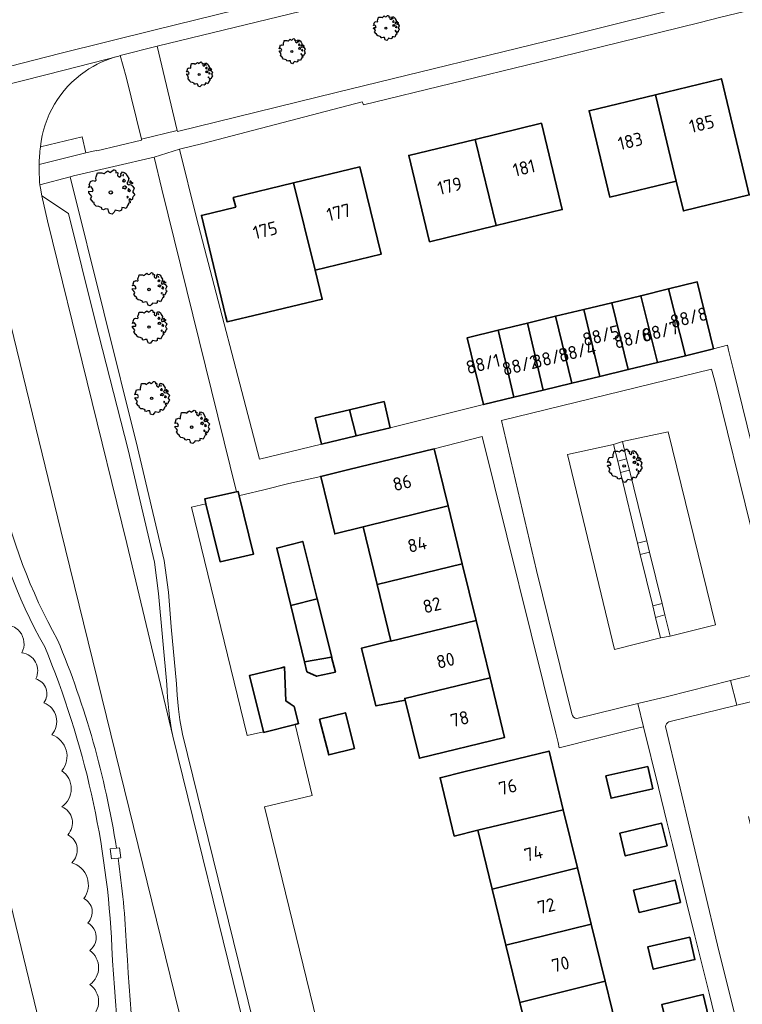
# Model space of a CAD drawing. Header units: metres. Extents: x 152391 to 157968, y 462336 to 467280.
# Tile 594 of 656: x 156799 to 156873, y 464130 to 464230. Entities that reach past the tile are written whole.
import ezdxf
from ezdxf.enums import TextEntityAlignment as Align

# ---------------------------------------------------------------- set-up
doc = ezdxf.new("R2010")
doc.units = ezdxf.units.M
doc.header["$LTSCALE"] = 0.75
doc.layers.get('0').update_dxf_attribs({"lineweight": 25})
for name, color, linetype, lineweight in [('B-GV-GR-BOOM-S', 252, 'Continuous', 25), ('B-WE-GR-BEPLANTING_CULTUUR_BOSPLANTSOEN-GV', 251, 'Continuous', 18), ('B-WE-GR-BOS_LOOF-GV', 251, 'Continuous', 13), ('B-WE-GR-GROENVOORZIENING-GV', 251, 'Continuous', 18), ('B-WE-OG-BEBOUWING-GV', 6, 'Continuous', 35), ('B-WE-OG-BEBOUWING-T18', 1, 'Continuous', 18), ('B-WE-OG-TERREIN_CULTUURSCHEIDING-GV', 251, 'Continuous', 18), ('B-WE-VH-VERHARDING_ASFALT-GV', 251, 'Continuous', 18), ('B-WE-VH-VERHARDING_BETONSTRAATSTEEN-GV', 251, 'Continuous', 18), ('B-WE-VH-VERHARDING_TEGEL-GV', 251, 'Continuous', 18)]:
    doc.layers.add(name, color=color, linetype=linetype, lineweight=lineweight)
doc.styles.add('NLCS-ISO-M750-T18', font='NLCS-ISO.ttf', dxfattribs={"height": 1.35})

# ---------------------------------------------------------------- blocks, each defined once
blk = doc.blocks.new('SGR-BOOM_21_30')
at = {"linetype": 'Continuous'}
for p, q in [((-1.13, 1.09), (-1.11, 1.19)), ((-1.12, 0.92), (-1.13, 1.09)), ((-1.11, 1.19), (-1.05, 1.33)), ((-1.05, 1.33), (-1.02, 1.5)), ((-1.02, 1.5), (-0.67, 1.5)), ((-0.67, 1.5), (-0.52, 1.43)), ((-0.52, 1.43), (-0.47, 1.45)), ((-0.47, 1.45), (-0.37, 1.55)), ((-0.37, 1.55), (-0.23, 1.65)), ((-0.23, 1.65), (-0.13, 1.58)), ((-0.13, 1.58), (-0.06, 1.52)), ((-0.06, 1.52), (0.07, 1.58)), ((0.07, 1.58), (0.2, 1.71)), ((0.2, 1.71), (0.26, 1.73)), ((0.26, 1.73), (0.33, 1.7)), ((0.33, 1.7), (0.39, 1.65)), ((0.4, 1.53), (0.38, 1.5)), ((0.38, 1.5), (0.53, 1.52)), ((0.39, 1.65), (0.4, 1.53)), ((0.54, 1.48), (0.51, 1.29)), ((0.51, 1.29), (0.57, 1.24)), ((0.53, 1.52), (0.54, 1.48)), ((0.57, 1.24), (0.69, 1.15)), ((0.69, 1.15), (0.75, 1.2)), ((0.75, 1.2), (0.8, 1.29)), ((0.79, 1.4), (0.89, 1.56)), ((0.8, 1.29), (0.79, 1.4)), ((0.89, 1.56), (1.02, 1.53)), ((0.97, 1.37), (0.93, 1.33)), ((0.93, 1.33), (0.95, 1.25)), ((0.95, 1.25), (0.96, 1.24)), ((0.96, 1.27), (0.97, 1.37)), ((1.02, 1.53), (1.16, 1.45)), ((1.16, 1.45), (1.25, 1.27)), ((1.25, 1.27), (1.38, 1.06)), ((1.38, 1.06), (1.32, 0.79)), ((-1.7, 0.37), (-1.66, 0.48)), ((-1.49, 0.41), (-1.7, 0.37)), ((-1.68, -0.03), (-1.67, 0.09)), ((-1.67, 0.09), (-1.39, 0.07)), ((-1.66, 0.48), (-1.6, 0.53)), ((-1.63, 0.58), (-1.53, 0.87)), ((-1.6, 0.53), (-1.63, 0.58)), ((-1.53, 0.87), (-1.46, 0.86)), ((-1.42, 0.33), (-1.49, 0.41)), ((-1.46, 0.86), (-1.34, 0.91)), ((-1.33, 0.18), (-1.42, 0.33)), ((-1.39, 0.07), (-1.33, 0.18)), ((-1.34, 0.91), (-1.18, 0.86)), ((-1.18, 0.86), (-1.12, 0.92)), ((0.94, 0.91), (0.89, 0.87)), ((0.89, 0.87), (0.93, 0.83)), ((0.93, 0.41), (0.89, 0.33)), ((0.89, 0.33), (1.03, 0.32)), ((0.93, 0.83), (0.98, 0.84)), ((1.05, 0.46), (0.93, 0.41)), ((0.97, 0.97), (0.94, 0.91)), ((1.03, 0.97), (0.97, 0.97)), ((0.98, 0.84), (1.03, 0.78)), ((1.08, 0.94), (1.03, 0.97)), ((1.03, 0.78), (1.08, 0.84)), ((1.03, 0.32), (1.11, 0.25)), ((1.11, 0.46), (1.05, 0.46)), ((1.12, 0.87), (1.08, 0.94)), ((1.08, 0.84), (1.12, 0.87)), ((1.22, 0.4), (1.11, 0.46)), ((1.11, 0.25), (1.2, 0.37)), ((1.2, 0.37), (1.24, 0.41)), ((1.32, 0.79), (1.23, 0.69)), ((1.23, 0.69), (1.27, 0.63)), ((1.27, 0.63), (1.38, 0.56)), ((1.34, 0.18), (1.31, 0.1)), ((1.43, 0.05), (1.31, 0.1)), ((1.36, 0.3), (1.34, 0.23)), ((1.34, 0.23), (1.34, 0.18)), ((1.43, 0.23), (1.36, 0.3)), ((1.38, 0.56), (1.44, 0.6)), ((1.47, 0.2), (1.43, 0.23)), ((1.43, 0.05), (1.51, 0.14)), ((1.47, 0.86), (1.44, 0.81)), ((1.44, 0.81), (1.46, 0.74)), ((1.44, 0.6), (1.57, 0.56)), ((1.46, 0.74), (1.53, 0.69)), ((1.54, 0.86), (1.47, 0.86)), ((1.51, 0.14), (1.47, 0.2)), ((1.53, 0.73), (1.64, 0.68)), ((1.53, 0.69), (1.54, 0.73)), ((1.62, 0.76), (1.54, 0.86)), ((1.57, 0.56), (1.64, 0.51)), ((1.73, 0.71), (1.62, 0.76)), ((1.64, 0.68), (1.73, 0.71)), ((1.64, 0.51), (1.81, 0.32)), ((1.72, 0.1), (1.67, 0.04)), ((1.67, 0.04), (1.76, -0.09)), ((1.81, 0.32), (1.72, 0.1)), ((-1.54, -0.18), (-1.68, -0.03)), ((-1.55, -0.51), (-1.49, -0.42)), ((-1.35, -0.75), (-1.55, -0.51)), ((-1.44, -0.32), (-1.54, -0.18)), ((-1.49, -0.42), (-1.44, -0.32)), ((-1.25, -0.78), (-1.35, -0.75)), ((-1.27, -0.9), (-1.25, -0.78)), ((-1.11, -1.05), (-1.27, -0.9)), ((1.29, -0.29), (1.24, -0.36)), ((1.24, -0.36), (1.25, -0.42)), ((1.26, -0.42), (1.33, -0.41)), ((1.33, -0.34), (1.29, -0.29)), ((1.36, -0.88), (1.29, -1.01)), ((1.33, -0.41), (1.33, -0.34)), ((1.37, -0.83), (1.36, -0.88)), ((1.48, -0.8), (1.37, -0.83)), ((1.46, -0.47), (1.39, -0.59)), ((1.39, -0.59), (1.43, -0.64)), ((1.43, -0.64), (1.5, -0.7)), ((1.58, -0.59), (1.46, -0.47)), ((1.5, -0.7), (1.48, -0.8)), ((1.66, -0.52), (1.58, -0.59)), ((1.68, -0.42), (1.66, -0.52)), ((1.72, -0.31), (1.68, -0.42)), ((1.84, -0.18), (1.72, -0.31)), ((1.76, -0.09), (1.84, -0.18)), ((-0.91, -1.08), (-1.11, -1.05)), ((-0.67, -1.18), (-0.91, -1.08)), ((-0.68, -1.29), (-0.67, -1.18)), ((-0.55, -1.33), (-0.68, -1.29)), ((-0.4, -1.26), (-0.55, -1.33)), ((-0.19, -1.28), (-0.4, -1.26)), ((-0.16, -1.43), (-0.19, -1.28)), ((-0.13, -1.49), (-0.16, -1.43)), ((-0.1, -1.61), (-0.13, -1.49)), ((0.11, -1.67), (-0.1, -1.61)), ((0.25, -1.52), (0.11, -1.67)), ((0.36, -1.38), (0.25, -1.52)), ((0.68, -1.44), (0.36, -1.38)), ((0.83, -1.36), (0.68, -1.44)), ((0.84, -1.16), (0.83, -1.36)), ((1.03, -1.18), (0.84, -1.16)), ((1.18, -1.24), (1.03, -1.18)), ((1.29, -1.01), (1.18, -1.24))]:
    blk.add_line(p, q, dxfattribs=at)
blk.add_circle((0, 0), 0.126, dxfattribs=at)
blk = doc.blocks.new('SGR-BOOM_31_50')
at = {"linetype": 'Continuous'}
for p, q in [((-0.63, 1.93), (-0.49, 2.06)), ((-0.49, 2.06), (-0.3, 2.2)), ((-0.3, 2.2), (-0.18, 2.11)), ((-0.18, 2.11), (-0.08, 2.02)), ((-0.08, 2.02), (0.09, 2.11)), ((0.09, 2.11), (0.27, 2.28)), ((0.27, 2.28), (0.35, 2.31)), ((0.35, 2.31), (0.44, 2.26)), ((0.44, 2.26), (0.52, 2.2)), ((0.54, 2.04), (0.51, 2)), ((0.51, 2), (0.71, 2.02)), ((0.52, 2.2), (0.54, 2.04)), ((0.71, 2.02), (0.72, 1.98)), ((1.05, 1.87), (1.19, 2.09)), ((1.19, 2.09), (1.36, 2.04)), ((1.36, 2.04), (1.54, 1.93)), ((-2.18, 0.77), (-2.04, 1.17)), ((-2.04, 1.17), (-1.94, 1.14)), ((-1.94, 1.14), (-1.79, 1.21)), ((-1.79, 1.21), (-1.57, 1.14)), ((-1.57, 1.14), (-1.49, 1.23)), ((-1.51, 1.45), (-1.48, 1.58)), ((-1.49, 1.23), (-1.51, 1.45)), ((-1.48, 1.58), (-1.4, 1.78)), ((-1.4, 1.78), (-1.36, 2)), ((-1.36, 2), (-0.89, 2)), ((-0.89, 2), (-0.69, 1.91)), ((-0.69, 1.91), (-0.63, 1.93)), ((0.72, 1.98), (0.68, 1.71)), ((0.68, 1.71), (0.75, 1.65)), ((0.75, 1.65), (0.92, 1.54)), ((0.92, 1.54), (1, 1.6)), ((1, 1.6), (1.06, 1.71)), ((1.06, 1.71), (1.05, 1.87)), ((1.25, 1.21), (1.19, 1.17)), ((1.19, 1.17), (1.23, 1.1)), ((1.3, 1.82), (1.23, 1.78)), ((1.23, 1.78), (1.27, 1.67)), ((1.23, 1.1), (1.31, 1.12)), ((1.3, 1.3), (1.25, 1.21)), ((1.27, 1.67), (1.28, 1.65)), ((1.28, 1.69), (1.3, 1.82)), ((1.37, 1.3), (1.3, 1.3)), ((1.31, 1.12), (1.37, 1.03)), ((1.44, 1.25), (1.37, 1.3)), ((1.37, 1.03), (1.44, 1.12)), ((1.5, 1.17), (1.44, 1.25)), ((1.44, 1.12), (1.5, 1.17)), ((1.54, 1.93), (1.67, 1.69)), ((1.76, 1.06), (1.64, 0.93)), ((1.67, 1.69), (1.84, 1.41)), ((1.84, 1.41), (1.76, 1.06)), ((1.96, 1.14), (1.92, 1.08)), ((1.92, 1.08), (1.95, 0.99)), ((2.06, 1.14), (1.96, 1.14)), ((2.16, 1.01), (2.06, 1.14)), ((2.3, 0.95), (2.16, 1.01)), ((-2.27, 0.49), (-2.21, 0.64)), ((-1.99, 0.55), (-2.27, 0.49)), ((-2.24, -0.04), (-2.22, 0.11)), ((-2.22, 0.11), (-1.85, 0.09)), ((-2.21, 0.64), (-2.13, 0.71)), ((-2.13, 0.71), (-2.18, 0.77)), ((-1.9, 0.44), (-1.99, 0.55)), ((-1.77, 0.25), (-1.9, 0.44)), ((-1.85, 0.09), (-1.77, 0.25)), ((1.23, 0.55), (1.19, 0.44)), ((1.19, 0.44), (1.37, 0.42)), ((1.4, 0.62), (1.23, 0.55)), ((1.37, 0.42), (1.48, 0.33)), ((1.48, 0.62), (1.4, 0.62)), ((1.62, 0.53), (1.48, 0.62)), ((1.48, 0.33), (1.61, 0.49)), ((1.61, 0.49), (1.65, 0.55)), ((1.64, 0.93), (1.7, 0.84)), ((1.7, 0.84), (1.84, 0.75)), ((1.79, 0.25), (1.75, 0.14)), ((1.91, 0.07), (1.75, 0.14)), ((1.81, 0.4), (1.79, 0.31)), ((1.79, 0.31), (1.79, 0.25)), ((1.9, 0.31), (1.81, 0.4)), ((1.84, 0.75), (1.92, 0.79)), ((1.96, 0.27), (1.9, 0.31)), ((1.91, 0.07), (2.01, 0.18)), ((1.92, 0.79), (2.09, 0.75)), ((1.95, 0.99), (2.04, 0.93)), ((2.01, 0.18), (1.96, 0.27)), ((2.04, 0.97), (2.18, 0.9)), ((2.04, 0.93), (2.06, 0.97)), ((2.09, 0.75), (2.18, 0.68)), ((2.18, 0.9), (2.3, 0.95)), ((2.18, 0.68), (2.41, 0.42)), ((2.29, 0.14), (2.23, 0.05)), ((2.23, 0.05), (2.35, -0.13)), ((2.41, 0.42), (2.29, 0.14)), ((-2.05, -0.24), (-2.24, -0.04)), ((-2.07, -0.67), (-1.99, -0.56)), ((-1.8, -1), (-2.07, -0.67)), ((-1.91, -0.43), (-2.05, -0.24)), ((-1.99, -0.56), (-1.91, -0.43)), ((-1.67, -1.05), (-1.8, -1)), ((1.72, -0.39), (1.65, -0.48)), ((1.65, -0.48), (1.67, -0.56)), ((1.68, -0.56), (1.78, -0.54)), ((1.78, -0.45), (1.72, -0.39)), ((1.78, -0.54), (1.78, -0.45)), ((1.95, -0.63), (1.85, -0.78)), ((1.85, -0.78), (1.9, -0.85)), ((1.9, -0.85), (1.99, -0.94)), ((2.1, -0.78), (1.95, -0.63)), ((1.99, -0.94), (1.98, -1.07)), ((2.21, -0.7), (2.1, -0.78)), ((2.24, -0.56), (2.21, -0.7)), ((2.29, -0.41), (2.24, -0.56)), ((2.46, -0.24), (2.29, -0.41)), ((2.35, -0.13), (2.46, -0.24)), ((-1.7, -1.2), (-1.67, -1.05)), ((-1.48, -1.4), (-1.7, -1.2)), ((-1.22, -1.44), (-1.48, -1.4)), ((-0.89, -1.57), (-1.22, -1.44)), ((-0.91, -1.72), (-0.89, -1.57)), ((-0.73, -1.77), (-0.91, -1.72)), ((-0.53, -1.68), (-0.73, -1.77)), ((-0.25, -1.7), (-0.53, -1.68)), ((-0.21, -1.9), (-0.25, -1.7)), ((-0.18, -1.99), (-0.21, -1.9)), ((-0.13, -2.14), (-0.18, -1.99)), ((0.47, -1.83), (0.34, -2.03)), ((0.91, -1.92), (0.47, -1.83)), ((1.11, -1.81), (0.91, -1.92)), ((1.13, -1.55), (1.11, -1.81)), ((1.37, -1.57), (1.13, -1.55)), ((1.58, -1.66), (1.37, -1.57)), ((1.72, -1.35), (1.58, -1.66)), ((1.81, -1.18), (1.72, -1.35)), ((1.82, -1.11), (1.81, -1.18)), ((1.98, -1.07), (1.82, -1.11)), ((0.15, -2.23), (-0.13, -2.14)), ((0.34, -2.03), (0.15, -2.23))]:
    blk.add_line(p, q, dxfattribs=at)
blk.add_circle((0, 0), 0.169, dxfattribs=at)
blk = doc.blocks.new('SGR-BOOM_0_20')
at = {"linetype": 'Continuous'}
for p, q in [((-0.79, 1), (-0.76, 1.12)), ((-0.76, 1.12), (-0.5, 1.12)), ((-0.5, 1.12), (-0.39, 1.07)), ((-0.39, 1.07), (-0.35, 1.09)), ((-0.35, 1.09), (-0.27, 1.16)), ((-0.27, 1.16), (-0.17, 1.24)), ((-0.17, 1.24), (-0.1, 1.19)), ((-0.1, 1.19), (-0.05, 1.14)), ((-0.05, 1.14), (0.05, 1.19)), ((0.05, 1.19), (0.15, 1.28)), ((0.15, 1.28), (0.2, 1.3)), ((0.2, 1.3), (0.25, 1.27)), ((0.25, 1.27), (0.29, 1.24)), ((0.3, 1.15), (0.28, 1.12)), ((0.28, 1.12), (0.4, 1.14)), ((0.29, 1.24), (0.3, 1.15)), ((0.41, 1.11), (0.38, 0.96)), ((0.4, 1.14), (0.41, 1.11)), ((0.59, 1.05), (0.67, 1.17)), ((0.6, 0.96), (0.59, 1.05)), ((0.67, 1.17), (0.76, 1.15)), ((0.73, 1.03), (0.69, 1)), ((0.72, 0.95), (0.73, 1.03)), ((0.76, 1.15), (0.87, 1.09)), ((0.87, 1.09), (0.94, 0.95)), ((-1.28, 0.27), (-1.24, 0.36)), ((-1.12, 0.31), (-1.28, 0.27)), ((-1.26, -0.02), (-1.25, 0.06)), ((-1.25, 0.06), (-1.04, 0.05)), ((-1.24, 0.36), (-1.2, 0.4)), ((-1.22, 0.43), (-1.15, 0.66)), ((-1.2, 0.4), (-1.22, 0.43)), ((-1.15, 0.66), (-1.09, 0.64)), ((-1.07, 0.25), (-1.12, 0.31)), ((-1.09, 0.64), (-1.01, 0.68)), ((-1, 0.14), (-1.07, 0.25)), ((-1.04, 0.05), (-1, 0.14)), ((-1.01, 0.68), (-0.88, 0.64)), ((-0.88, 0.64), (-0.84, 0.69)), ((-0.85, 0.82), (-0.83, 0.89)), ((-0.84, 0.69), (-0.85, 0.82)), ((-0.83, 0.89), (-0.79, 1)), ((0.38, 0.96), (0.42, 0.93)), ((0.42, 0.93), (0.52, 0.87)), ((0.52, 0.87), (0.56, 0.9)), ((0.56, 0.9), (0.6, 0.96)), ((0.7, 0.68), (0.67, 0.66)), ((0.67, 0.66), (0.69, 0.62)), ((0.69, 0.31), (0.67, 0.25)), ((0.67, 0.25), (0.77, 0.24)), ((0.69, 1), (0.71, 0.94)), ((0.69, 0.62), (0.74, 0.63)), ((0.79, 0.35), (0.69, 0.31)), ((0.73, 0.73), (0.7, 0.68)), ((0.71, 0.94), (0.72, 0.93)), ((0.77, 0.73), (0.73, 0.73)), ((0.74, 0.63), (0.77, 0.58)), ((0.81, 0.71), (0.77, 0.73)), ((0.77, 0.58), (0.81, 0.63)), ((0.77, 0.24), (0.83, 0.19)), ((0.83, 0.35), (0.79, 0.35)), ((0.84, 0.66), (0.81, 0.71)), ((0.81, 0.63), (0.84, 0.66)), ((0.91, 0.3), (0.83, 0.35)), ((0.83, 0.19), (0.9, 0.27)), ((0.9, 0.27), (0.93, 0.31)), ((0.99, 0.59), (0.92, 0.52)), ((0.92, 0.52), (0.96, 0.47)), ((0.94, 0.95), (1.03, 0.79)), ((0.96, 0.47), (1.03, 0.42)), ((1.01, 0.14), (0.98, 0.08)), ((1.08, 0.04), (0.98, 0.08)), ((1.03, 0.79), (0.99, 0.59)), ((1.02, 0.22), (1.01, 0.18)), ((1.01, 0.18), (1.01, 0.14)), ((1.07, 0.18), (1.02, 0.22)), ((1.03, 0.42), (1.08, 0.45)), ((1.1, 0.15), (1.07, 0.18)), ((1.1, 0.64), (1.08, 0.61)), ((1.08, 0.61), (1.1, 0.56)), ((1.08, 0.45), (1.17, 0.42)), ((1.08, 0.04), (1.13, 0.1)), ((1.16, 0.64), (1.1, 0.64)), ((1.1, 0.56), (1.15, 0.52)), ((1.13, 0.1), (1.1, 0.15)), ((1.15, 0.55), (1.23, 0.51)), ((1.15, 0.52), (1.16, 0.55)), ((1.22, 0.57), (1.16, 0.64)), ((1.17, 0.42), (1.23, 0.39)), ((1.3, 0.53), (1.22, 0.57)), ((1.23, 0.51), (1.3, 0.53)), ((1.23, 0.39), (1.36, 0.24)), ((1.29, 0.08), (1.25, 0.03)), ((1.25, 0.03), (1.32, -0.07)), ((1.36, 0.24), (1.29, 0.08)), ((-1.15, -0.13), (-1.26, -0.02)), ((-1.16, -0.38), (-1.12, -0.32)), ((-1.02, -0.56), (-1.16, -0.38)), ((-1.08, -0.24), (-1.15, -0.13)), ((-1.12, -0.32), (-1.08, -0.24)), ((-0.94, -0.59), (-1.02, -0.56)), ((-0.95, -0.67), (-0.94, -0.59)), ((-0.83, -0.79), (-0.95, -0.67)), ((-0.68, -0.81), (-0.83, -0.79)), ((-0.5, -0.88), (-0.68, -0.81)), ((-0.51, -0.97), (-0.5, -0.88)), ((-0.41, -0.99), (-0.51, -0.97)), ((-0.3, -0.95), (-0.41, -0.99)), ((-0.14, -0.96), (-0.3, -0.95)), ((-0.12, -1.07), (-0.14, -0.96)), ((0.63, -0.87), (0.62, -1.02)), ((0.77, -0.88), (0.63, -0.87)), ((0.89, -0.93), (0.77, -0.88)), ((0.96, -0.76), (0.89, -0.93)), ((0.96, -0.22), (0.93, -0.27)), ((0.93, -0.27), (0.94, -0.32)), ((0.95, -0.32), (1, -0.3)), ((1, -0.26), (0.96, -0.22)), ((1.02, -0.66), (0.96, -0.76)), ((1, -0.3), (1, -0.26)), ((1.03, -0.63), (1.02, -0.66)), ((1.11, -0.6), (1.03, -0.63)), ((1.1, -0.35), (1.04, -0.44)), ((1.04, -0.44), (1.07, -0.48)), ((1.07, -0.48), (1.12, -0.53)), ((1.18, -0.44), (1.1, -0.35)), ((1.12, -0.53), (1.11, -0.6)), ((1.24, -0.39), (1.18, -0.44)), ((1.26, -0.32), (1.24, -0.39)), ((1.29, -0.23), (1.26, -0.32)), ((1.38, -0.13), (1.29, -0.23)), ((1.32, -0.07), (1.38, -0.13)), ((-0.1, -1.12), (-0.12, -1.07)), ((-0.07, -1.2), (-0.1, -1.12)), ((0.08, -1.25), (-0.07, -1.2)), ((0.19, -1.14), (0.08, -1.25)), ((0.27, -1.03), (0.19, -1.14)), ((0.51, -1.08), (0.27, -1.03)), ((0.62, -1.02), (0.51, -1.08))]:
    blk.add_line(p, q, dxfattribs=at)
blk.add_circle((0, 0), 0.0948, dxfattribs=at)

msp = doc.modelspace()

# ---------------------------------------------------------------- linework, layer by layer
at = {"layer": 'B-WE-GR-BEPLANTING_CULTUUR_BOSPLANTSOEN-GV'}
msp.add_lwpolyline([(156832.73, 464000), (156817.9, 464059.71), (156803.82, 464116.36), (156803.71, 464116.83), (156794.96, 464152.88)], dxfattribs=at)
at = {"layer": 'B-WE-GR-BOS_LOOF-GV'}
msp.add_lwpolyline([(156787.91, 464181.74), (156794.96, 464152.88), (156803.71, 464116.83)], dxfattribs=at)
for points in [[(156799.08, 464167.53, 0.183563), (156797.88, 464168.21)], [(156799.3, 464165.36, 0.306939), (156799.08, 464167.53)], [(156800.73, 464162.71, 0.520906), (156799.3, 464165.36)], [(156801.55, 464160.27, 0.520688), (156800.73, 464162.71)], [(156802.36, 464157.01, 0.520257), (156801.55, 464160.27)], [(156803.38, 464153.35, 0.520397), (156802.36, 464157.01)], [(156803.38, 464149.68, 0.5206), (156803.38, 464153.35)], [(156803.99, 464146.83, 0.520109), (156803.38, 464149.68)], [(156804.4, 464143.98, 0.52055), (156803.99, 464146.83)], [(156805.62, 464140.32, 0.520871), (156804.4, 464143.98)], [(156806.03, 464137.87, 0.520435), (156805.62, 464140.32)], [(156806.8, 464135.85, 0.34758), (156806.03, 464137.87)], [(156806.23, 464135.02, 0.146664), (156806.8, 464135.85)], [(156806.23, 464131.56, 0.520508), (156806.23, 464135.02)], [(156806.23, 464128.1, 0.520508), (156806.23, 464131.56)]]:
    msp.add_lwpolyline(points, format="xyb", dxfattribs=at)
at = {"layer": 'B-WE-GR-GROENVOORZIENING-GV'}
for points in [[(156860.95, 464185.13), (156860.04, 464184.89), (156860.32, 464183.73), (156861.24, 464183.96)], [(156863, 464176.78), (156862.06, 464176.54), (156862.34, 464175.37), (156863.28, 464175.61)], [(156863.89, 464168.97), (156864.85, 464169.22), (156864.57, 464170.38), (156863.61, 464170.14)]]:
    msp.add_lwpolyline(points, close=True, dxfattribs=at)
at = {"layer": 'B-WE-OG-BEBOUWING-GV'}
for points in [[(156863.89, 464222.23), (156866, 464213.42), (156866.74, 464210.39), (156873.46, 464212.02), (156872.73, 464215.05), (156870.61, 464223.86)], [(156863.89, 464222.23), (156857.12, 464220.6), (156859.24, 464211.79), (156866, 464213.42)], [(156845.52, 464217.68), (156847.67, 464208.9), (156854.39, 464210.52), (156852.26, 464219.32)], [(156847.67, 464208.9), (156845.52, 464217.68), (156838.74, 464216.04), (156840.87, 464207.25)], [(156827.01, 464213.24), (156829.2, 464204.35), (156835.92, 464205.98), (156833.76, 464214.88)], [(156827.01, 464213.24), (156820.86, 464211.75), (156821.1, 464210.78), (156817.6, 464209.93), (156820.08, 464199.72), (156820.23, 464199.1), (156823.68, 464199.91), (156829.92, 464201.39), (156829.2, 464204.35)], [(156866.94, 464195.64), (156869.8, 464196.34), (156868.15, 464203.15), (156865.23, 464202.44)], [(156862.39, 464201.75), (156864.1, 464194.96), (156866.94, 464195.64), (156865.23, 464202.44)], [(156864.1, 464194.96), (156862.39, 464201.75), (156859.43, 464201.04), (156861.12, 464194.23)], [(156853.7, 464199.65), (156855.37, 464192.84), (156858.22, 464193.53), (156856.58, 464200.34)], [(156858.22, 464193.53), (156861.12, 464194.23), (156859.43, 464201.04), (156856.58, 464200.34)], [(156855.37, 464192.84), (156853.7, 464199.65), (156850.85, 464198.96), (156852.46, 464192.14)], [(156849.47, 464191.42), (156847.85, 464198.23), (156844.7, 464197.47), (156846.35, 464190.66)], [(156849.47, 464191.42), (156852.46, 464192.14), (156850.85, 464198.96), (156847.85, 464198.23)], [(156833.37, 464187.46), (156832.71, 464190.12), (156829.21, 464189.29), (156829.84, 464186.63)], [(156832.71, 464190.12), (156833.37, 464187.46), (156836.86, 464188.29), (156836.23, 464190.96)], [(156841.34, 464186.16), (156832.65, 464184.04), (156829.77, 464183.34), (156831.2, 464177.48), (156834.08, 464178.19), (156842.76, 464180.34)], [(156821.47, 464181.36), (156821.36, 464181.8), (156821.17, 464181.76), (156817.95, 464181.04), (156818.07, 464180.54), (156819.51, 464174.65), (156822.93, 464175.43)], [(156842.76, 464180.34), (156834.08, 464178.19), (156835.51, 464172.34), (156844.2, 464174.44)], [(156826.72, 464170.18), (156829.42, 464170.86), (156827.94, 464176.71), (156825.28, 464176.03)], [(156836.91, 464166.58), (156836.92, 464166.54), (156845.61, 464168.66), (156844.2, 464174.44), (156835.51, 464172.34)], [(156826.72, 464170.18), (156828.13, 464164.45), (156830.88, 464164.93), (156830.91, 464164.93), (156829.42, 464170.86)], [(156845.61, 464168.66), (156836.92, 464166.54), (156836.91, 464166.58), (156833.93, 464165.85), (156835.39, 464159.96), (156838.38, 464160.55), (156838.34, 464160.72), (156847.04, 464162.83)], [(156828.13, 464164.45), (156828.37, 464163.44), (156829.34, 464162.98), (156831.26, 464163.39), (156830.88, 464164.93)], [(156823.92, 464157.32), (156823.94, 464157.25), (156827.16, 464158.06), (156827.52, 464158.15), (156827.05, 464159.9), (156826.64, 464160.18), (156826.23, 464160.47), (156826.15, 464162.21), (156826.07, 464163.93), (156825.76, 464163.85), (156822.51, 464163.07)], [(156847.04, 464162.83), (156838.34, 464160.72), (156838.38, 464160.55), (156839.83, 464154.63), (156848.52, 464156.75)], [(156833.2, 464155.62), (156832.28, 464159.26), (156829.66, 464158.6), (156830.58, 464154.96)], [(156845.8, 464147.28), (156854.5, 464149.38), (156853.04, 464155.35), (156844.35, 464153.23), (156841.93, 464152.64), (156843.38, 464146.69)], [(156863.62, 464151.52), (156863.11, 464153.78), (156858.85, 464152.82), (156859.36, 464150.55)], [(156847.26, 464141.29), (156855.94, 464143.46), (156854.5, 464149.38), (156845.8, 464147.28)], [(156865.07, 464145.7), (156864.51, 464148), (156860.26, 464146.98), (156860.82, 464144.67)], [(156848.65, 464135.57), (156857.34, 464137.72), (156855.94, 464143.46), (156847.26, 464141.29)], [(156866.43, 464139.94), (156865.89, 464142.21), (156861.67, 464141.19), (156862.22, 464138.92)], [(156848.65, 464135.57), (156850.08, 464129.74), (156858.76, 464131.9), (156857.34, 464137.72)], [(156867.39, 464136.4), (156863.13, 464135.41), (156863.66, 464133.12), (156867.92, 464134.11)], [(156858.76, 464131.9), (156850.08, 464129.74), (156851.49, 464123.93), (156860.18, 464126.08)], [(156869.3, 464128.29), (156868.76, 464130.54), (156864.53, 464129.53), (156865.07, 464127.28)]]:
    msp.add_lwpolyline(points, close=True, dxfattribs=at)
at = {"layer": 'B-WE-OG-TERREIN_CULTUURSCHEIDING-GV'}
for points in [[(156853.64, 464236.98), (156839.03, 464233.5), (156813.09, 464227.17), (156815.15, 464218.59), (156815.17, 464218.48), (156831.35, 464222.45), (156855.58, 464228.37), (156867.99, 464231.45), (156876.74, 464233.62), (156875.62, 464239.35), (156873.61, 464239.35), (156869.64, 464239.25)], [(156801.19, 464216.91), (156805.45, 464217.93), (156805.84, 464216.3), (156806.89, 464216.55), (156806.95, 464216.5), (156811.51, 464217.61), (156811.49, 464217.69), (156809.95, 464224.04), (156809.31, 464226.21), (156809.19, 464226.17)], [(156827.16, 464158.06), (156823.94, 464157.25), (156823.92, 464157.32), (156822.27, 464156.95), (156816.61, 464180.19), (156818.07, 464180.54), (156817.95, 464181.04), (156821.17, 464181.76), (156813.56, 464212.62), (156812.78, 464215.85), (156804.58, 464213.96), (156804.24, 464213.87), (156811.1, 464186.28), (156813.82, 464174.78), (156814.24, 464171.53), (156814.54, 464168), (156815.06, 464162.22), (156815.13, 464161.04), (156815.27, 464159.61), (156815.42, 464158.54), (156815.68, 464157.09), (156821.94, 464131.68), (156830.27, 464097.75)], [(156804.24, 464213.87), (156801.14, 464213.05), (156801.19, 464212.71), (156801.33, 464211.94), (156804.06, 464210.14), (156806.77, 464199.2), (156810.13, 464186.04), (156812.84, 464174.6), (156813.25, 464171.42), (156814.07, 464162.14)], [(156854.15, 464000.24), (156843.15, 464045.25), (156835.35, 464076.86), (156830.27, 464097.75), (156821.94, 464131.68), (156815.68, 464157.09), (156815.42, 464158.54), (156815.27, 464159.61), (156815.13, 464161.04), (156815.06, 464162.22), (156814.54, 464168), (156814.24, 464171.53), (156813.82, 464174.78), (156811.1, 464186.28), (156804.24, 464213.87)], [(156814.07, 464162.14), (156813.25, 464171.42), (156812.84, 464174.6), (156810.13, 464186.04), (156806.77, 464199.2), (156804.06, 464210.14), (156801.33, 464211.94), (156801.93, 464209.39), (156809.99, 464176.5), (156814.7, 464156.88)], [(156864.53, 463924.12), (156864.29, 463925.09), (156865.28, 463925.34), (156843.62, 464013.48), (156824.63, 464090.94), (156803.28, 464177.83), (156797.83, 464200.14), (156796.83, 464199.89), (156795.99, 464199.69), (156795.95, 464199.18)], [(156858.32, 464011.62), (156854.37, 464027.15), (156850.31, 464043.12), (156848.82, 464049.02), (156847.34, 464054.92), (156845.9, 464060.64), (156840.52, 464081.87), (156832.48, 464115.05), (156831.55, 464118.96), (156831.51, 464119.03), (156830.11, 464124.78), (156824.04, 464149.67), (156828.91, 464150.82), (156827.16, 464158.06)], [(156814.7, 464156.88), (156829.04, 464098.59), (156829.3, 464097.51), (156834.37, 464076.62), (156842.18, 464045.01), (156853.18, 464000)], [(156809.11, 464144.45), (156808.44, 464144.36), (156808.31, 464145.39), (156808.95, 464145.47)], [(156808.95, 464145.47), (156809.25, 464145.51), (156809.38, 464144.48), (156809.11, 464144.45)]]:
    msp.add_lwpolyline(points, dxfattribs=at)
for points in [[(156809.19, 464226.17, 0.085964), (156805.75, 464224.6)], [(156805.75, 464224.6, 0.217839), (156801.19, 464216.91)], [(156801.63, 464165.97, -0.149443), (156794.45, 464199.31)], [(156794.45, 464199.31, 0.149443), (156801.63, 464165.97)], [(156795.95, 464199.18, 0.149446), (156802.94, 464166.7)], [(156802.94, 464166.7, -0.149446), (156795.95, 464199.18)], [(156797.88, 464168.21, -0.183563), (156799.08, 464167.53)], [(156799.08, 464167.53, -0.306939), (156799.3, 464165.36)], [(156802.94, 464166.7, -0.060156), (156808.95, 464145.47)], [(156808.95, 464145.47, 0.060156), (156802.94, 464166.7)], [(156799.3, 464165.36, -0.520906), (156800.73, 464162.71)], [(156808.48, 464135.37, 0.087752), (156801.63, 464165.97)], [(156801.63, 464165.97, -0.087752), (156808.48, 464135.37)], [(156800.73, 464162.71, -0.520688), (156801.55, 464160.27)], [(156814.07, 464162.14, 0.041031), (156814.7, 464156.88)], [(156814.7, 464156.88, -0.041031), (156814.07, 464162.14)], [(156801.55, 464160.27, -0.520257), (156802.36, 464157.01)], [(156802.36, 464157.01, -0.520397), (156803.38, 464153.35)], [(156803.38, 464153.35, -0.5206), (156803.38, 464149.68)], [(156803.38, 464149.68, -0.520109), (156803.99, 464146.83)], [(156803.99, 464146.83, -0.52055), (156804.4, 464143.98)], [(156804.4, 464143.98, -0.520871), (156805.62, 464140.32)], [(156809.11, 464144.45, -0.024529), (156809.98, 464135.44)], [(156809.98, 464135.44, 0.024529), (156809.11, 464144.45)], [(156805.62, 464140.32, -0.520435), (156806.03, 464137.87)], [(156806.03, 464137.87, -0.34758), (156806.8, 464135.85)], [(156806.8, 464135.85, -0.146664), (156806.23, 464135.02)], [(156806.23, 464135.02, -0.520508), (156806.23, 464131.56)], [(156829.06, 464050.63, -0.092583), (156808.48, 464135.37)], [(156808.48, 464135.37, 0.092583), (156829.06, 464050.63)], [(156809.98, 464135.44, 0.092603), (156830.43, 464051.25)], [(156830.43, 464051.25, -0.092603), (156809.98, 464135.44)], [(156806.23, 464131.56, -0.520508), (156806.23, 464128.1)]]:
    msp.add_lwpolyline(points, format="xyb", dxfattribs=at)
at = {"layer": 'B-WE-VH-VERHARDING_ASFALT-GV'}
for points in [[(156851.54, 464238.27), (156851.52, 464238.26), (156838.99, 464235.24), (156829.33, 464232.91), (156812.9, 464228.85), (156803.16, 464226.44), (156785.39, 464221.89)], [(156785.39, 464221.89), (156803.16, 464226.44), (156812.9, 464228.85), (156829.33, 464232.91), (156838.99, 464235.24), (156851.52, 464238.26), (156851.54, 464238.27)], [(156786.88, 464220.5), (156803.62, 464224.73), (156809.19, 464226.17), (156809.31, 464226.21), (156813.09, 464227.17), (156839.03, 464233.5)], [(156809.19, 464226.17), (156803.62, 464224.73), (156786.88, 464220.5), (156782.46, 464219.46), (156786.33, 464219.11), (156789.14, 464217.66)], [(156876.36, 463905.33), (156867.83, 463940.42), (156860.91, 463968.33), (156853.53, 463998.55), (156853.18, 464000), (156842.18, 464045.01), (156834.37, 464076.62), (156829.3, 464097.51), (156829.04, 464098.59), (156814.7, 464156.88), (156809.99, 464176.5), (156801.93, 464209.39), (156801.33, 464211.94), (156801.19, 464212.71), (156801.14, 464213.05)], [(156794.04, 464211.38), (156795.2, 464206.46), (156796.22, 464206.71), (156797.83, 464200.14), (156803.28, 464177.83), (156824.63, 464090.94), (156843.62, 464013.48), (156865.28, 463925.34), (156864.29, 463925.09), (156864.53, 463924.12), (156866.39, 463916.6), (156869.52, 463903.65)]]:
    msp.add_lwpolyline(points, dxfattribs=at)
for points in [[(156805.75, 464224.6, -0.085964), (156809.19, 464226.17)], [(156801.19, 464216.91, -0.217839), (156805.75, 464224.6)], [(156801.07, 464215.12, -0.022371), (156801.19, 464216.91)], [(156801.14, 464213.05, -0.026518), (156801.07, 464215.12)]]:
    msp.add_lwpolyline(points, format="xyb", dxfattribs=at)
at = {"layer": 'B-WE-VH-VERHARDING_BETONSTRAATSTEEN-GV'}
for points in [[(156877.1, 464164.53), (156873.66, 464178.05), (156870, 464192.82), (156869.6, 464194.25), (156848.21, 464189.05), (156851.78, 464173.75), (156855.38, 464159.16)], [(156929.71, 464174.26), (156883.93, 464162.89), (156877.12, 464161.23), (156872.17, 464160.02), (156865.27, 464158.34)], [(156855.89, 464158.68), (156862.11, 464160.2), (156865.13, 464160.93), (156871.55, 464162.54), (156876.49, 464163.78), (156876.89, 464163.88)], [(156864.91, 464157.86), (156870.23, 464135.58), (156874.35, 464118.94), (156879.27, 464099), (156883.63, 464081.12), (156887.82, 464082.16), (156887.82, 464082.17), (156887.86, 464082.19), (156889.24, 464082.47), (156889.4, 464082.71), (156889.3, 464083.3), (156880.17, 464120.37), (156880.03, 464120.97), (156880.02, 464120.97), (156873.38, 464148.7)]]:
    msp.add_lwpolyline(points, dxfattribs=at)
for points in [[(156859.63, 464186.58), (156860.52, 464186.88), (156865.19, 464187.87), (156870.01, 464168.23), (156865.38, 464167.06), (156864.4, 464166.88), (156859.73, 464165.71), (156854.93, 464185.56)], [(156865.38, 464167.06), (156870.01, 464168.23), (156865.19, 464187.87), (156860.52, 464186.88), (156860.95, 464185.13), (156861.24, 464183.96), (156863, 464176.78), (156863.28, 464175.61), (156864.57, 464170.38), (156864.85, 464169.22)], [(156859.63, 464186.58), (156854.93, 464185.56), (156859.73, 464165.71), (156864.4, 464166.88), (156863.89, 464168.97), (156863.61, 464170.14), (156862.34, 464175.37), (156862.06, 464176.54), (156860.32, 464183.73), (156860.04, 464184.89)]]:
    msp.add_lwpolyline(points, close=True, dxfattribs=at)
for points in [[(156855.38, 464159.16, 0.403285), (156855.89, 464158.68)], [(156865.27, 464158.34, 0.247739), (156864.91, 464157.86)]]:
    msp.add_lwpolyline(points, format="xyb", dxfattribs=at)
at = {"layer": 'B-WE-VH-VERHARDING_TEGEL-GV'}
for points in [[(156883.61, 464239.09), (156880.61, 464239.23), (156879.02, 464239.3), (156877.63, 464239.35), (156875.62, 464239.35), (156876.74, 464233.62), (156867.99, 464231.45), (156855.58, 464228.37), (156831.35, 464222.45), (156815.17, 464218.48), (156815.15, 464218.59), (156811.5, 464217.69), (156811.49, 464217.69), (156811.51, 464217.61), (156806.95, 464216.5), (156806.89, 464216.55), (156805.84, 464216.3), (156802.82, 464215.55), (156801.07, 464215.12)], [(156801.14, 464213.05), (156804.24, 464213.87), (156804.58, 464213.96), (156812.78, 464215.85), (156815.37, 464216.67), (156817.76, 464217.25), (156834.01, 464221.51), (156834.12, 464221.21), (156851.99, 464225.56), (156868.45, 464229.6), (156870.42, 464230.08), (156880.76, 464232.6), (156884.82, 464233.61), (156892.54, 464235.45), (156893.93, 464235.73), (156902.12, 464233.93), (156918.09, 464229.82)], [(156801.07, 464215.12), (156802.82, 464215.55), (156805.84, 464216.3), (156805.45, 464217.93), (156801.19, 464216.91)], [(156861.12, 464194.23), (156858.22, 464193.53), (156855.37, 464192.84), (156852.46, 464192.14), (156849.47, 464191.42), (156846.35, 464190.66), (156836.86, 464188.29), (156833.37, 464187.46), (156829.84, 464186.63), (156823.53, 464185.11), (156817.11, 464209.68), (156815.37, 464216.67), (156812.78, 464215.85), (156813.56, 464212.62), (156821.17, 464181.76), (156821.36, 464181.8), (156821.47, 464181.36), (156821.52, 464181.38), (156821.97, 464181.48), (156823.96, 464181.96), (156826.53, 464182.6), (156829.77, 464183.34), (156832.65, 464184.04), (156841.34, 464186.16), (156846.23, 464187.4), (156853.73, 464157.18), (156853.96, 464156.22), (156854.09, 464155.69), (156857.97, 464156.66), (156862.21, 464157.73), (156862.68, 464157.84), (156862.11, 464160.2), (156855.89, 464158.68)], [(156876.89, 464163.88), (156879.24, 464163.99), (156871.84, 464194.18), (156871.35, 464196.19), (156871.22, 464196.7), (156869.8, 464196.34), (156866.94, 464195.64), (156864.1, 464194.96), (156861.12, 464194.23)], [(156855.38, 464159.16), (156851.78, 464173.75), (156848.21, 464189.05), (156869.6, 464194.25), (156870, 464192.82), (156873.66, 464178.05), (156877.1, 464164.53)], [(156865.27, 464158.34), (156872.17, 464160.02), (156871.55, 464162.54), (156865.13, 464160.93), (156862.11, 464160.2), (156862.68, 464157.84), (156864.2, 464151.65), (156865.06, 464148.13), (156865.62, 464145.83), (156866.48, 464142.35), (156867.03, 464140.08)], [(156924.49, 463913.48), (156924.69, 463913.52), (156924.52, 463914.25), (156917.62, 463942.34), (156911.99, 463965.56), (156903.45, 464000), (156893.3, 464041.57), (156893.19, 464042.02), (156892.58, 464044.51), (156892.46, 464045), (156884.45, 464077.78), (156884.31, 464078.35), (156883.75, 464080.65), (156883.63, 464081.12), (156879.27, 464099), (156874.35, 464118.94), (156870.23, 464135.58), (156864.91, 464157.86)], [(156867.03, 464140.08), (156867.91, 464136.52), (156868.47, 464134.23), (156869.35, 464130.68), (156869.9, 464128.44), (156870.8, 464124.82), (156871.62, 464121.48), (156870.67, 464121.26), (156871.42, 464118.22), (156881.29, 464078.25), (156881.3, 464078.19), (156881.55, 464077.2), (156881.68, 464076.69), (156882.6, 464076.91), (156891.27, 464041.07), (156891.36, 464040.69), (156891.89, 464038.54), (156895.22, 464025.07), (156901.41, 464000)]]:
    msp.add_lwpolyline(points, dxfattribs=at)
for points in [[(156813.09, 464227.17), (156809.31, 464226.21), (156809.95, 464224.04), (156811.49, 464217.69), (156811.5, 464217.69), (156815.15, 464218.59)], [(156860.52, 464186.88), (156859.63, 464186.58), (156860.04, 464184.89), (156860.95, 464185.13)], [(156862.06, 464176.54), (156863, 464176.78), (156861.24, 464183.96), (156860.32, 464183.73)], [(156863.28, 464175.61), (156862.34, 464175.37), (156863.61, 464170.14), (156864.57, 464170.38)], [(156864.4, 464166.88), (156865.38, 464167.06), (156864.85, 464169.22), (156863.89, 464168.97)], [(156877.12, 464161.23), (156876.49, 464163.78), (156871.55, 464162.54), (156872.17, 464160.02)], [(156808.95, 464145.47), (156808.31, 464145.39), (156808.44, 464144.36), (156809.11, 464144.45), (156809.38, 464144.48), (156809.25, 464145.51)]]:
    msp.add_lwpolyline(points, close=True, dxfattribs=at)
for points in [[(156801.19, 464216.91, 0.022371), (156801.07, 464215.12)], [(156801.07, 464215.12, 0.026518), (156801.14, 464213.05)], [(156855.89, 464158.68, -0.403285), (156855.38, 464159.16)], [(156864.91, 464157.86, -0.247739), (156865.27, 464158.34)]]:
    msp.add_lwpolyline(points, format="xyb", dxfattribs=at)

# ---------------------------------------------------------------- block references
at = {"layer": 'B-GV-GR-BOOM-S', "transparency": 33554559}
for name, p in [('SGR-BOOM_0_20', (156836.42, 464229.01)), ('SGR-BOOM_0_20', (156826.82, 464226.64)), ('SGR-BOOM_0_20', (156817.37, 464224.28)), ('SGR-BOOM_31_50', (156808.36, 464212.28)), ('SGR-BOOM_21_30', (156812.27, 464202.38)), ('SGR-BOOM_21_30', (156812.27, 464198.56)), ('SGR-BOOM_21_30', (156812.53, 464191.29)), ('SGR-BOOM_21_30', (156816.61, 464188.36)), ('SGR-BOOM_21_30', (156860.7, 464184.4))]:
    msp.add_blockref(name, p, dxfattribs=at)

# ---------------------------------------------------------------- texts
at = {"layer": 'B-WE-OG-BEBOUWING-T18', "style": 'NLCS-ISO-M750-T18'}
for s, rotation, p in [('185', 13.6, (156868.61, 464219.26)), ('183', 13.6, (156861.33, 464217.5)), ('181', 13.6, (156850.49, 464214.77)), ('179', 13.6, (156842.92, 464212.94)), ('177', 13.6, (156831.6, 464210.24)), ('175', 13.6, (156824.11, 464208.42)), ('88/8', 13.6, (156867.3, 464199.52)), ('88/7', 13.6, (156864.38, 464198.12)), ('88/5', 13.6, (156858.34, 464197.68)), ('88/6', 13.6, (156861.55, 464197.43)), ('88/4', 13.6, (156855.9, 464196.07)), ('88/3', 13.6, (156853.21, 464195.42)), ('88/1', 13.6, (156846.32, 464194.81)), ('88/2', 13.6, (156850.12, 464194.67)), ('86', 13.7, (156838.07, 464182.69)), ('84', 13.7, (156839.6, 464176.42)), ('82', 13.7, (156841.11, 464170.23)), ('80', 13.7, (156842.49, 464164.59)), ('78', 13.7, (156843.94, 464158.64)), ('76', 13.7, (156848.84, 464151.7)), ('74', 13.7, (156851.46, 464144.94)), ('72', 13.7, (156852.77, 464139.57)), ('70', 13.7, (156854.22, 464133.65))]:
    msp.add_text(s, height=1.35, rotation=rotation, dxfattribs=at).set_placement(p, align=Align.MIDDLE)

doc.saveas('drawing.dxf')
